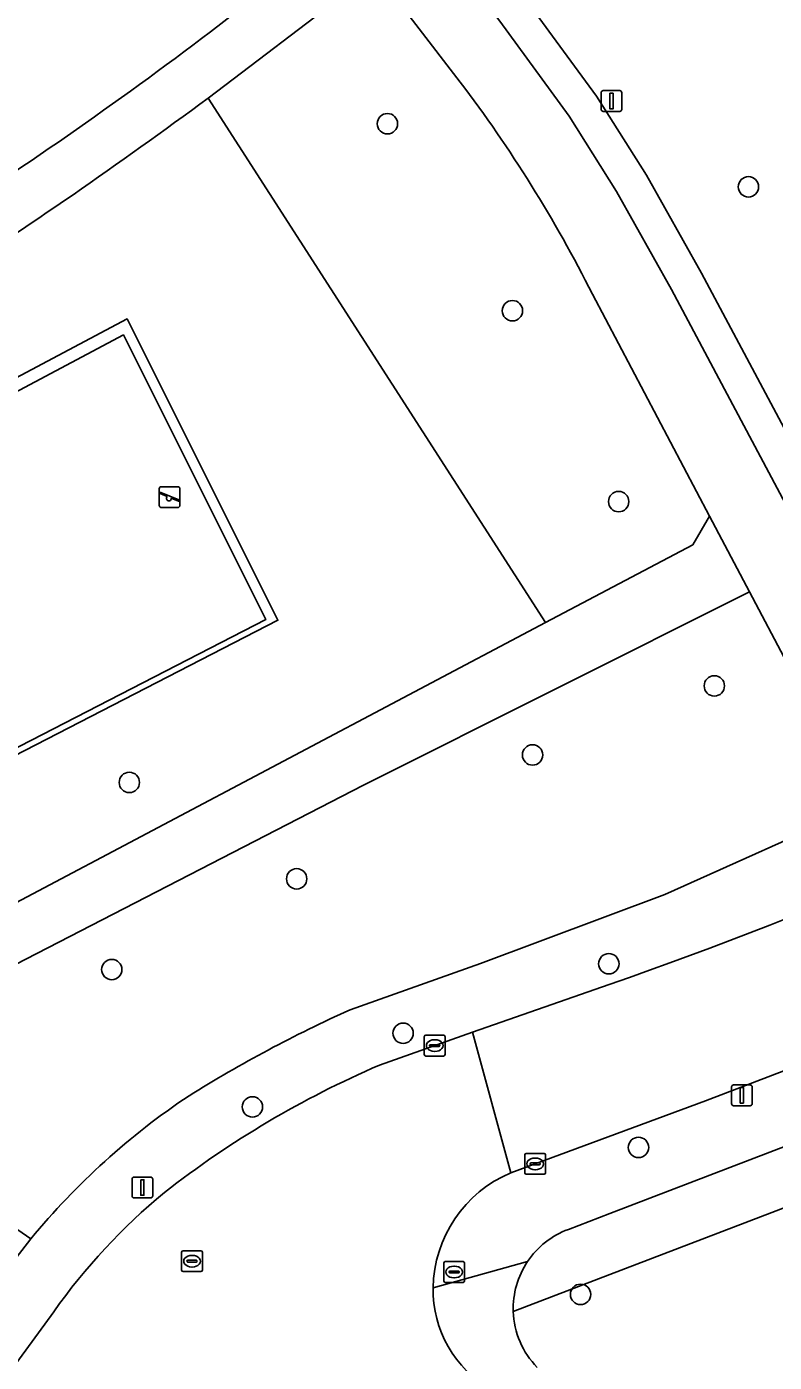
# Model space of a CAD drawing. Extents: x 159674 to 160531, y 382172 to 382904.
# Drawn here: x 160160.5 to 160196.4, y 382678.2 to 382742.3 of the extents above; entities that cross this region are included whole.
import ezdxf

# ---------------------------------------------------------------- set-up
doc = ezdxf.new("R2010")
doc.units = 0
for name, color, linetype in [('IMGEO_Boom', 7, 'Continuous'), ('IMGEO_Brandkraan', 7, 'Continuous'), ('IMGEO_Fietspad_open', 7, 'Continuous'), ('IMGEO_Groenvoorziening', 7, 'Continuous'), ('IMGEO_Kolk', 7, 'Continuous'), ('IMGEO_Lichtmast', 7, 'Continuous'), ('IMGEO_Muur', 7, 'Continuous'), ('IMGEO_Rijbaan_lokaal_open', 7, 'Continuous'), ('IMGEO_Rioolput', 7, 'Continuous'), ('IMGEO_Speelvoorziening', 7, 'Continuous'), ('IMGEO_Terreindeel_gesloten', 7, 'Continuous'), ('IMGEO_Voetpad_halfverhard', 7, 'Continuous'), ('IMGEO_Voetpad_open', 7, 'Continuous')]:
    doc.layers.add(name, color=color, linetype=linetype)

msp = doc.modelspace()

# ---------------------------------------------------------------- linework, layer by layer
at = {"layer": 'IMGEO_Boom'}
for centre in [(160177.796, 382737.658), (160195.127, 382734.627), (160183.797, 382728.678), (160188.896, 382719.51), (160193.489, 382710.661), (160184.763, 382707.346), (160165.407, 382706.028), (160173.44, 382701.397), (160164.565, 382697.041), (160188.425, 382697.319), (160178.55, 382693.981), (160171.316, 382690.446), (160189.849, 382688.5), (160187.07, 382681.443)]:
    msp.add_circle(centre, 0.489, dxfattribs=at)
at = {"layer": 'IMGEO_Brandkraan'}
for p, q in [((160180.498, 382682.092), (160180.498, 382682.944)), ((160180.573, 382683.018), (160181.425, 382683.018)), ((160180.986, 382682.798), (160181.011, 382682.798)), ((160181.499, 382682.944), (160181.499, 382682.092)), ((160181.425, 382682.018), (160180.573, 382682.018)), ((160180.757, 382682.512), (160180.757, 382682.524)), ((160181.195, 382682.475), (160180.797, 382682.475)), ((160180.8, 382682.561), (160181.198, 382682.561)), ((160181.009, 382682.238), (160180.984, 382682.238)), ((160181.241, 382682.524), (160181.241, 382682.512))]:
    msp.add_line(p, q, dxfattribs=at)
for points in [[(160180.498, 382682.092), (160180.498, 382682.944)], [(160180.573, 382683.018), (160181.425, 382683.018)], [(160181.499, 382682.944), (160181.499, 382682.092)], [(160181.425, 382682.018), (160180.573, 382682.018)]]:
    msp.add_lwpolyline(points, dxfattribs=at)
for centre, radius, start, end in [((160180.575, 382682.942), 0.0765, 91.55205, 178.44795), ((160180.575, 382682.942), 0.0765, 91.55205, 178.44795), ((160181.423, 382682.942), 0.0765, 1.55205, 88.44795), ((160181.423, 382682.942), 0.0765, 1.55205, 88.44795), ((160180.575, 382682.094), 0.0765, 181.55205, 268.44795), ((160180.575, 382682.094), 0.0765, 181.55205, 268.44795), ((160180.797, 382682.521), 0.0403, 85.87752, 175.75265), ((160180.794, 382682.511), 0.0366, 178.93798, 274.71019), ((160181.198, 382682.518), 0.043, 264.86636, 352.45326), ((160181.202, 382682.523), 0.0386, 1.73085, 96.63898), ((160181.423, 382682.094), 0.0765, 271.55205, 358.44795), ((160181.423, 382682.094), 0.0765, 271.55205, 358.44795)]:
    msp.add_arc(centre, radius, start, end, dxfattribs=at)
for centre, major_axis, ratio, start_param, end_param in [((160180.985, 382682.518), (-0.387, 0.002), 0.722429, 4.712389, 7.853982), ((160181.01, 382682.518), (-0.39, 0.002), 0.717154, 1.570796, 4.712389)]:
    msp.add_ellipse(centre, major_axis=major_axis, ratio=ratio, start_param=start_param, end_param=end_param, dxfattribs=at)
at = {"layer": 'IMGEO_Fietspad_open'}
for points in [[(160188.798, 382734.404), (160186.522, 382738.024), (160183.195, 382742.581), (160174.846, 382753.493), (160172.317, 382751.637), (160173.023, 382750.675), (160172.902, 382750.586), (160175.652, 382747.001), (160177.186, 382745.001), (160181.285, 382739.658)], [(160187.634, 382729.468), (160193.262, 382718.805), (160195.172, 382715.185), (160200.602, 382704.897), (160203.842, 382706.345), (160191.437, 382729.7), (160188.798, 382734.404)]]:
    msp.add_lwpolyline(points, dxfattribs=at)
msp.add_arc((160129.93, 382700.588), 64.528, 26.58748, 37.26343, dxfattribs=at)
at = {"layer": 'IMGEO_Groenvoorziening'}
for points in [[(160195.593, 382750), (160192.129, 382756.282), (160183.202, 382749.69), (160181.098, 382748.05), (160183.129, 382745.41), (160187.833, 382738.975), (160190.232, 382735.187), (160192.877, 382730.483), (160197.355, 382722.083)], [(160181.285, 382739.658), (160177.186, 382745.001), (160175.131, 382743.4), (160169.986, 382739.485), (160169.189, 382738.89), (160185.379, 382713.701), (160192.452, 382717.443), (160193.262, 382718.805), (160187.634, 382729.468)], [(160169.302, 382742.065), (160173.644, 382745.448)], [(160028.809, 382631.404), (160026.864, 382627.053), (160039.438, 382633.696), (160117.599, 382674.927), (160133.867, 382683.693), (160132.766, 382685.663), (160147.637, 382693.732), (160185.379, 382713.701), (160169.189, 382738.89)], [(160200.602, 382704.897), (160195.172, 382715.185), (160176.655, 382705.893), (160155.741, 382695.129), (160152.195, 382692.551), (160152.254, 382691.404), (160152.332, 382689.883), (160160.682, 382684.114)], [(160176.007, 382695.108), (160182.264, 382697.339), (160191.115, 382700.651), (160200.602, 382704.897)], [(160211.247, 382694.051), (160200.956, 382690.11), (160188.471, 382685.328), (160186.481, 382684.566)], [(160213.448, 382691.962), (160202.93, 382687.934), (160183.838, 382680.623)], [(160183.838, 382680.623), (160202.93, 382687.934)]]:
    msp.add_lwpolyline(points, dxfattribs=at)
msp.add_lwpolyline([(160142.136, 382715.301), (160141.854, 382715.831), (160165.295, 382728.283), (160165.569, 382727.736), (160172.407, 382714.079), (160172.539, 382713.816), (160149.291, 382701.847)], close=True, dxfattribs=at)
for centre, radius, start, end in [((160040.351, 382912.517), 213.734, 302.55911, 307.10843), ((160129.93, 382700.588), 64.528, 26.58748, 37.26343), ((160035.015, 382919.573), 225.053, 302.53658, 306.59741), ((160202.164, 382636.775), 63.929, 114.15169, 122.01328), ((160187.625, 382661.961), 34.88, 123.69489, 140.5724), ((160187.895, 382680.757), 4.063, 110.36665, 146.12069), ((160187.894, 382680.764), 4.058, 146.18722, 181.98509), ((160187.882, 382680.762), 4.047, 181.97089, 224.35943)]:
    msp.add_arc(centre, radius, start, end, dxfattribs=at)
at = {"layer": 'IMGEO_Kolk'}
for p, q in [((160179.564, 382692.963), (160179.564, 382693.815)), ((160179.639, 382693.889), (160180.491, 382693.889)), ((160180.052, 382693.669), (160180.077, 382693.669)), ((160180.565, 382693.815), (160180.565, 382692.963)), ((160180.491, 382692.889), (160179.639, 382692.889)), ((160179.823, 382693.383), (160179.823, 382693.395)), ((160180.261, 382693.346), (160179.863, 382693.346)), ((160179.866, 382693.432), (160180.264, 382693.432)), ((160180.075, 382693.109), (160180.05, 382693.109)), ((160180.307, 382693.395), (160180.307, 382693.383)), ((160184.386, 382687.285), (160184.386, 382688.137)), ((160184.461, 382688.211), (160185.313, 382688.211)), ((160184.874, 382687.991), (160184.899, 382687.991)), ((160185.387, 382688.137), (160185.387, 382687.285)), ((160185.313, 382687.211), (160184.461, 382687.211)), ((160184.645, 382687.705), (160184.645, 382687.717)), ((160185.083, 382687.668), (160184.685, 382687.668)), ((160184.688, 382687.754), (160185.086, 382687.754)), ((160184.897, 382687.431), (160184.872, 382687.431)), ((160185.129, 382687.717), (160185.129, 382687.705))]:
    msp.add_line(p, q, dxfattribs=at)
for points in [[(160179.564, 382692.963), (160179.564, 382693.815)], [(160179.639, 382693.889), (160180.491, 382693.889)], [(160180.565, 382693.815), (160180.565, 382692.963)], [(160180.491, 382692.889), (160179.639, 382692.889)], [(160184.386, 382687.285), (160184.386, 382688.137)], [(160184.461, 382688.211), (160185.313, 382688.211)], [(160185.387, 382688.137), (160185.387, 382687.285)], [(160185.313, 382687.211), (160184.461, 382687.211)]]:
    msp.add_lwpolyline(points, dxfattribs=at)
for centre, radius, start, end in [((160179.641, 382693.813), 0.0765, 91.55205, 178.44795), ((160179.641, 382693.813), 0.0765, 91.55205, 178.44795), ((160180.489, 382693.813), 0.0765, 1.55205, 88.44795), ((160180.489, 382693.813), 0.0765, 1.55205, 88.44795), ((160179.641, 382692.965), 0.0765, 181.55205, 268.44795), ((160179.641, 382692.965), 0.0765, 181.55205, 268.44795), ((160179.863, 382693.392), 0.0403, 85.87752, 175.75265), ((160179.86, 382693.382), 0.0366, 178.93798, 274.71019), ((160180.264, 382693.389), 0.043, 264.86636, 352.45326), ((160180.268, 382693.394), 0.0386, 1.73085, 96.63898), ((160180.489, 382692.965), 0.0765, 271.55205, 358.44795), ((160180.489, 382692.965), 0.0765, 271.55205, 358.44795), ((160184.463, 382688.135), 0.0765, 91.55205, 178.44795), ((160184.463, 382688.135), 0.0765, 91.55205, 178.44795), ((160185.311, 382688.135), 0.0765, 1.55205, 88.44795), ((160185.311, 382688.135), 0.0765, 1.55205, 88.44795), ((160184.463, 382687.287), 0.0765, 181.55205, 268.44795), ((160184.463, 382687.287), 0.0765, 181.55205, 268.44795), ((160184.685, 382687.714), 0.0403, 85.87752, 175.75265), ((160184.682, 382687.704), 0.0366, 178.93798, 274.71019), ((160185.086, 382687.711), 0.043, 264.86636, 352.45326), ((160185.09, 382687.716), 0.0386, 1.73085, 96.63898), ((160185.311, 382687.287), 0.0765, 271.55205, 358.44795), ((160185.311, 382687.287), 0.0765, 271.55205, 358.44795)]:
    msp.add_arc(centre, radius, start, end, dxfattribs=at)
for centre, major_axis, ratio, start_param, end_param in [((160180.051, 382693.389), (-0.387, 0.002), 0.722429, 4.712389, 7.853982), ((160180.076, 382693.389), (-0.39, 0.002), 0.717154, 1.570796, 4.712389), ((160184.873, 382687.711), (-0.387, 0.002), 0.722429, 4.712389, 7.853982), ((160184.898, 382687.711), (-0.39, 0.002), 0.717154, 1.570796, 4.712389)]:
    msp.add_ellipse(centre, major_axis=major_axis, ratio=ratio, start_param=start_param, end_param=end_param, dxfattribs=at)
at = {"layer": 'IMGEO_Lichtmast'}
for p, q in [((160188.056, 382738.345), (160188.056, 382739.145)), ((160188.056, 382739.145), (160188.056, 382738.345)), ((160188.156, 382739.245), (160188.946, 382739.245)), ((160188.946, 382739.245), (160188.156, 382739.245)), ((160189.046, 382739.145), (160189.046, 382738.345)), ((160189.046, 382738.345), (160189.046, 382739.145)), ((160188.946, 382738.245), (160188.156, 382738.245)), ((160188.156, 382738.245), (160188.946, 382738.245)), ((160194.316, 382690.604), (160194.316, 382691.404)), ((160194.316, 382691.404), (160194.316, 382690.604)), ((160194.416, 382691.504), (160195.206, 382691.504)), ((160195.206, 382691.504), (160194.416, 382691.504)), ((160195.306, 382691.404), (160195.306, 382690.604)), ((160195.306, 382690.604), (160195.306, 382691.404)), ((160195.206, 382690.504), (160194.416, 382690.504)), ((160194.416, 382690.504), (160195.206, 382690.504)), ((160165.537, 382686.175), (160165.537, 382686.975)), ((160165.537, 382686.975), (160165.537, 382686.175)), ((160165.637, 382687.075), (160166.427, 382687.075)), ((160166.427, 382687.075), (160165.637, 382687.075)), ((160166.527, 382686.975), (160166.527, 382686.175)), ((160166.527, 382686.175), (160166.527, 382686.975)), ((160166.427, 382686.075), (160165.637, 382686.075)), ((160165.637, 382686.075), (160166.427, 382686.075))]:
    msp.add_line(p, q, dxfattribs=at)
for points in [[(160188.476, 382739.12), (160188.626, 382739.12), (160188.626, 382738.37), (160188.476, 382738.37), (160188.476, 382739.12)], [(160194.736, 382691.379), (160194.886, 382691.379), (160194.886, 382690.629), (160194.736, 382690.629), (160194.736, 382691.379)], [(160165.957, 382686.95), (160166.107, 382686.95), (160166.107, 382686.2), (160165.957, 382686.2), (160165.957, 382686.95)]]:
    msp.add_lwpolyline(points, dxfattribs=at)
for centre, start, end in [((160188.156, 382739.145), 90, 180), ((160188.156, 382739.145), 90, 180), ((160188.946, 382739.145), 0, 90), ((160188.946, 382739.145), 360, 90), ((160188.156, 382738.345), 180, 270), ((160188.156, 382738.345), 180, 270), ((160188.946, 382738.345), 270, 0), ((160188.946, 382738.345), 270, 0), ((160194.416, 382691.404), 90, 180), ((160194.416, 382691.404), 90, 180), ((160195.206, 382691.404), 0, 90), ((160195.206, 382691.404), 360, 90), ((160194.416, 382690.604), 180, 270), ((160194.416, 382690.604), 180, 270), ((160195.206, 382690.604), 270, 0), ((160195.206, 382690.604), 270, 0), ((160165.637, 382686.975), 90, 180), ((160165.637, 382686.975), 90, 180), ((160166.427, 382686.975), 0, 90), ((160166.427, 382686.975), 360, 90), ((160165.637, 382686.175), 180, 270), ((160165.637, 382686.175), 180, 270), ((160166.427, 382686.175), 270, 0), ((160166.427, 382686.175), 270, 0)]:
    msp.add_arc(centre, 0.1, start, end, dxfattribs=at)
at = {"layer": 'IMGEO_Muur'}
for points in [[(160172.539, 382713.816), (160172.407, 382714.079), (160165.569, 382727.736), (160165.295, 382728.283), (160141.854, 382715.831), (160142.136, 382715.301), (160149.291, 382701.847)], [(160149.418, 382702.246), (160142.401, 382715.442), (160165.122, 382727.512), (160171.96, 382713.855)]]:
    msp.add_lwpolyline(points, close=True, dxfattribs=at)
at = {"layer": 'IMGEO_Rijbaan_lokaal_open'}
for points in [[(160188.447, 382696.325), (160181.888, 382694.035), (160183.725, 382687.281), (160193.069, 382690.742), (160201.751, 382694.067), (160212.586, 382698.728), (160220.039, 382702.396), (160236.066, 382710.925), (160254.768, 382722.388), (160265.882, 382729.271), (160282.226, 382739.647), (160298.781, 382750), (160329.129, 382768.971)], [(160183.725, 382687.281), (160181.888, 382694.035), (160177.41, 382692.449)], [(160161.775, 382680.602), (160146.792, 382660.104), (160134.723, 382643.445), (160133.916, 382642.352), (160139.698, 382638.176), (160140.62, 382639.505), (160154.667, 382659.043)]]:
    msp.add_lwpolyline(points, dxfattribs=at)
for centre, radius, start, end in [((160115.736, 382904.518), 220.525, 289.25165, 297.78946), ((160195.887, 382649.501), 46.754, 113.27791, 128.01886), ((160186.08, 382681.663), 6.092, 112.74214, 179.12482), ((160185.8, 382663.655), 29.4, 129.52218, 144.80135), ((160185.497, 382681.663), 5.509, 179.02988, 240.37643)]:
    msp.add_arc(centre, radius, start, end, dxfattribs=at)
at = {"layer": 'IMGEO_Rioolput'}
for p, q in [((160167.916, 382682.611), (160167.916, 382683.463)), ((160167.991, 382683.537), (160168.843, 382683.537)), ((160168.404, 382683.317), (160168.429, 382683.317)), ((160168.917, 382683.463), (160168.917, 382682.611)), ((160168.175, 382683.031), (160168.175, 382683.043)), ((160168.613, 382682.994), (160168.215, 382682.994)), ((160168.218, 382683.08), (160168.616, 382683.08)), ((160168.427, 382682.757), (160168.402, 382682.757)), ((160168.659, 382683.043), (160168.659, 382683.031)), ((160168.843, 382682.537), (160167.991, 382682.537))]:
    msp.add_line(p, q, dxfattribs=at)
for points in [[(160167.916, 382682.611), (160167.916, 382683.463)], [(160167.991, 382683.537), (160168.843, 382683.537)], [(160168.917, 382683.463), (160168.917, 382682.611)], [(160168.843, 382682.537), (160167.991, 382682.537)]]:
    msp.add_lwpolyline(points, dxfattribs=at)
for centre, radius, start, end in [((160167.993, 382683.461), 0.0765, 91.55205, 178.44795), ((160167.993, 382683.461), 0.0765, 91.55205, 178.44795), ((160168.841, 382683.461), 0.0765, 1.55205, 88.44795), ((160168.841, 382683.461), 0.0765, 1.55205, 88.44795), ((160168.215, 382683.04), 0.0403, 85.87752, 175.75265), ((160168.212, 382683.03), 0.0366, 178.93798, 274.71019), ((160168.616, 382683.037), 0.043, 264.86636, 352.45326), ((160168.62, 382683.042), 0.0386, 1.73085, 96.63898), ((160167.993, 382682.613), 0.0765, 181.55205, 268.44795), ((160167.993, 382682.613), 0.0765, 181.55205, 268.44795), ((160168.841, 382682.613), 0.0765, 271.55205, 358.44795), ((160168.841, 382682.613), 0.0765, 271.55205, 358.44795)]:
    msp.add_arc(centre, radius, start, end, dxfattribs=at)
for centre, major_axis, ratio, start_param, end_param in [((160168.403, 382683.037), (-0.387, 0.002), 0.722429, 4.712389, 7.853982), ((160168.428, 382683.037), (-0.39, 0.002), 0.717154, 1.570796, 4.712389)]:
    msp.add_ellipse(centre, major_axis=major_axis, ratio=ratio, start_param=start_param, end_param=end_param, dxfattribs=at)
at = {"layer": 'IMGEO_Speelvoorziening'}
for p, q in [((160166.842, 382719.328), (160166.842, 382720.128)), ((160166.842, 382720.128), (160166.842, 382719.328)), ((160167.225, 382719.756), (160166.886, 382719.893)), ((160166.911, 382719.953), (160167.787, 382719.6)), ((160166.942, 382720.228), (160167.732, 382720.228)), ((160167.732, 382720.228), (160166.942, 382720.228)), ((160167.832, 382720.128), (160167.832, 382719.328)), ((160167.832, 382719.328), (160167.832, 382720.128)), ((160167.732, 382719.228), (160166.942, 382719.228)), ((160166.942, 382719.228), (160167.732, 382719.228)), ((160167.763, 382719.54), (160167.423, 382719.677))]:
    msp.add_line(p, q, dxfattribs=at)
for centre, radius, start, end in [((160166.942, 382720.128), 0.1, 90, 180), ((160166.942, 382720.128), 0.1, 90, 180), ((160166.899, 382719.923), 0.0327, 68.07798, 248.07798), ((160167.732, 382720.128), 0.1, 0, 90), ((160167.732, 382720.128), 0.1, 360, 90), ((160166.942, 382719.328), 0.1, 180, 270), ((160166.942, 382719.328), 0.1, 180, 270), ((160167.304, 382719.666), 0.12, 130.99278, 5.16318), ((160167.732, 382719.328), 0.1, 270, 0), ((160167.732, 382719.328), 0.1, 270, 0), ((160167.775, 382719.57), 0.0327, 248.07798, 68.07798)]:
    msp.add_arc(centre, radius, start, end, dxfattribs=at)
at = {"layer": 'IMGEO_Terreindeel_gesloten'}
msp.add_lwpolyline([(160149.418, 382702.246), (160171.96, 382713.855), (160165.122, 382727.512), (160142.401, 382715.442)], close=True, dxfattribs=at)
at = {"layer": 'IMGEO_Voetpad_halfverhard'}
for points in [[(160169.189, 382738.89), (160169.986, 382739.485), (160175.131, 382743.4), (160177.186, 382745.001), (160175.652, 382747.001), (160173.644, 382745.448), (160169.302, 382742.065)], [(160071.154, 382647.509), (160116.793, 382671.69), (160117.651, 382672.153), (160148.758, 382688.93), (160158.819, 382681.732), (160160.682, 382684.114), (160152.332, 382689.883), (160152.254, 382691.404), (160152.195, 382692.551), (160155.741, 382695.129), (160176.655, 382705.893), (160195.172, 382715.185), (160193.262, 382718.805), (160192.452, 382717.443), (160185.379, 382713.701), (160147.637, 382693.732), (160132.766, 382685.663), (160133.867, 382683.693), (160117.599, 382674.927), (160039.438, 382633.696)]]:
    msp.add_lwpolyline(points, dxfattribs=at)
for centre, radius, start, end in [((160040.351, 382912.517), 213.734, 302.55911, 307.10843), ((160035.015, 382919.573), 225.053, 302.53658, 306.59741)]:
    msp.add_arc(centre, radius, start, end, dxfattribs=at)
at = {"layer": 'IMGEO_Voetpad_open'}
msp.add_lwpolyline([(160190.232, 382735.187), (160187.833, 382738.975), (160183.129, 382745.41), (160181.098, 382748.05), (160179.572, 382750.032), (160176.888, 382753.521), (160176.851, 382753.494), (160176.15, 382754.451), (160174.846, 382753.493), (160183.195, 382742.581), (160186.522, 382738.024), (160188.798, 382734.404), (160191.437, 382729.7), (160203.842, 382706.345), (160205.379, 382707.032), (160200.34, 382716.484), (160197.355, 382722.083), (160192.877, 382730.483)], close=True, dxfattribs=at)
for points in [[(160265.882, 382729.271), (160254.768, 382722.388), (160236.066, 382710.925), (160220.039, 382702.396), (160212.586, 382698.728), (160201.751, 382694.067), (160193.069, 382690.742), (160183.725, 382687.281)], [(160216.913, 382712.097), (160206.044, 382706.846), (160205.379, 382707.032), (160203.842, 382706.345), (160200.602, 382704.897), (160191.115, 382700.651), (160182.264, 382697.339), (160176.007, 382695.108)], [(160186.481, 382684.566), (160188.471, 382685.328), (160200.956, 382690.11), (160211.247, 382694.051), (160220.298, 382696.902), (160222.214, 382699.525)], [(160177.41, 382692.449), (160181.888, 382694.035), (160188.447, 382696.325)], [(160160.682, 382684.114), (160158.819, 382681.732), (160139.364, 382654.969), (160139.025, 382655.211), (160078.977, 382572.654), (160073.24, 382564.766), (160076.064, 382562.694), (160076.311, 382563.035), (160084.229, 382573.928), (160097.463, 382592.089), (160109.443, 382608.67), (160121.488, 382625.214), (160121.569, 382625.329), (160133.916, 382642.352), (160134.723, 382643.445), (160146.792, 382660.104), (160161.775, 382680.602)], [(160184.522, 382683.022), (160179.989, 382681.756)], [(160179.989, 382681.756), (160184.522, 382683.022)]]:
    msp.add_lwpolyline(points, dxfattribs=at)
for centre, radius, start, end in [((160115.736, 382904.518), 220.525, 289.25165, 297.78946), ((160202.164, 382636.775), 63.929, 114.15169, 122.01328), ((160195.887, 382649.501), 46.754, 113.27791, 128.01886), ((160187.625, 382661.961), 34.88, 123.69489, 140.5724), ((160186.08, 382681.663), 6.092, 112.74214, 179.12482), ((160185.8, 382663.655), 29.4, 129.52218, 144.80135), ((160187.895, 382680.757), 4.063, 110.36665, 146.12069), ((160187.894, 382680.764), 4.058, 146.18722, 181.98509), ((160185.497, 382681.663), 5.509, 179.02988, 240.37643), ((160187.882, 382680.762), 4.047, 181.97089, 224.35943)]:
    msp.add_arc(centre, radius, start, end, dxfattribs=at)

doc.saveas('drawing.dxf')
